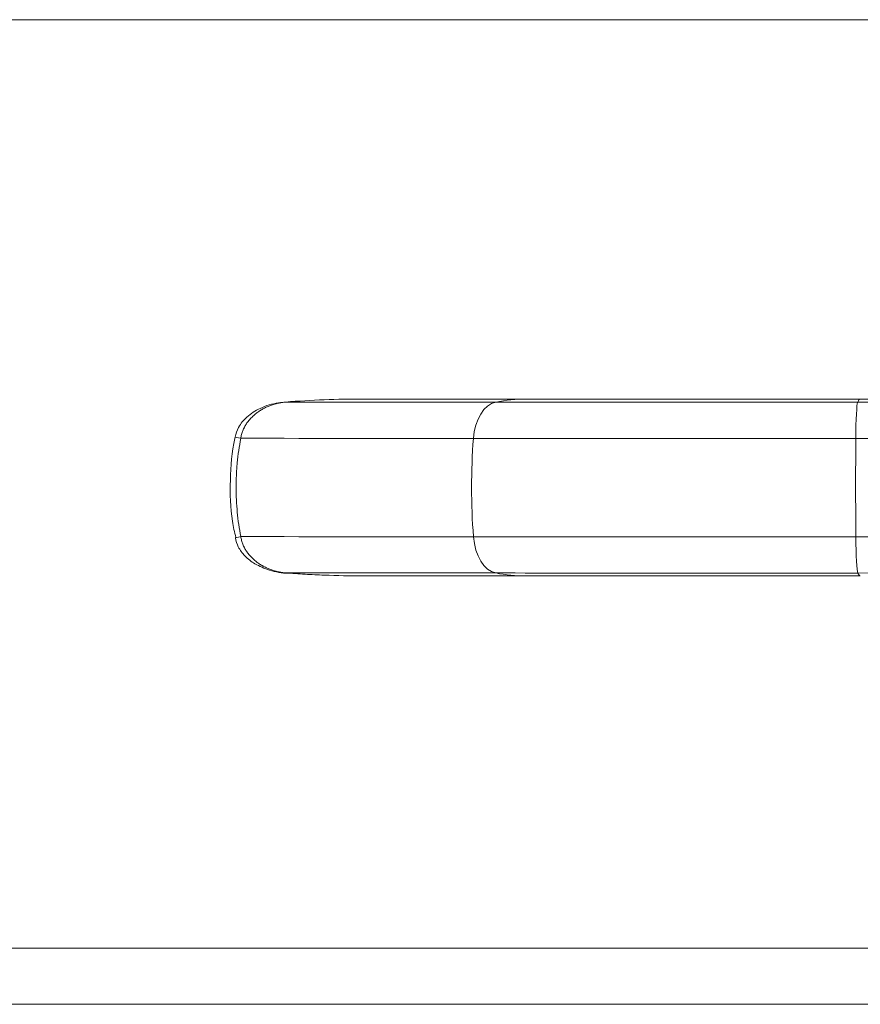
# Model space of a CAD drawing. Header units: millimetres. Extents: x 0 to 594, y 0 to 420.
# Tile 973 of 1056: x 226 to 234, y 274 to 283. Entities that reach past the tile are written whole.
import ezdxf

# ---------------------------------------------------------------- set-up
doc = ezdxf.new("R2010")
doc.units = ezdxf.units.MM
doc.layers.add('1', color=7, linetype='Continuous', true_color=0xffffff)

msp = doc.modelspace()

# ---------------------------------------------------------------- linework, layer by layer
at = {"layer": '1', "color": 155, "linetype": 'Continuous', "lineweight": 13}
for centre, major_axis, ratio, start_param, end_param in [((539.7783, 280.1026), (501.2727, 0.1444), 0.000811, 4.043097, 4.048225), ((234.8543, 279.6985), (6.2776, 0.0018), 0.000811, 4.008889, 4.619754), ((260.978, 280.107), (-501.2727, -0.1444), 0.000811, 1.517498, 1.623577), ((228.434, 279.3272), (-0.1472, 0.0288), 0.000562, 6.282876, 7.175093), ((539.7784, 279.7539), (501.6214, 0.1445), 0.000811, 4.042549, 4.048225), ((234.8544, 279.3498), (6.626, 0.0019), 0.000811, 4.010985, 4.62185), ((260.9781, 279.7583), (-501.6214, -0.1445), 0.000811, 1.517498, 1.623577), ((228.4342, 278.4182), (-0.1472, -0.0289), 0.00103, 0.007993, 0.891596), ((539.7786, 278.8087), (501.6214, 0.1445), 0.000811, 4.042549, 4.048225), ((234.8547, 278.4045), (6.626, 0.0019), 0.000811, 4.010985, 4.62185), ((260.9784, 278.813), (-501.6214, -0.1445), 0.000811, 1.517498, 1.623577), ((260.9785, 278.4643), (-501.2727, -0.1444), 0.000811, 1.517498, 1.623577), ((539.7787, 278.46), (501.2727, 0.1444), 0.000811, 4.043097, 4.048225), ((234.8548, 278.0558), (6.2776, 0.0018), 0.000811, 4.008889, 4.619754)]:
    msp.add_ellipse(centre, major_axis=major_axis, ratio=ratio, start_param=start_param, end_param=end_param, dxfattribs=at)
at = {"layer": '1', "color": 155, "linetype": 'Continuous', "lineweight": 18}
for centre, major_axis, ratio, start_param, end_param in [((230.8233, 279.2964), (0.0001, 0.4), 0.616008, 0.122199, 1.450657), ((231.0856, 275.8125), (0.0014, 3.91), 0.616008, 0.000223, 0.122199), ((234.2763, 279.2962), (-0.0001, 0.4), 0.052775, 0.121982, 1.450439), ((234.2997, 275.8123), (-0.001, 3.91), 0.052775, 0.000199, 0.121982), ((232.9697, 278.875), (0.0014, 3.91), 0.616008, 1.450657, 1.692995), ((234.4603, 278.8748), (-0.001, 3.91), 0.052775, 1.450439, 1.692778), ((230.8235, 278.4479), (0.0001, 0.4), 0.616008, 1.692995, 3.021453), ((234.2765, 278.4477), (-0.0001, 0.4), 0.052775, 1.692778, 3.021236), ((231.0839, 281.9325), (0.0014, 3.91), 0.616008, 3.021453, 3.141816), ((234.2979, 281.9323), (-0.001, 3.91), 0.052775, 3.021236, 3.141792)]:
    msp.add_ellipse(centre, major_axis=major_axis, ratio=ratio, start_param=start_param, end_param=end_param, dxfattribs=at)
for points, knots in [([(200.0162, 283.369), (206.5327, 283.3692), (213.0533, 283.369), (226.0958, 283.3692), (232.6181, 283.3691), (245.663, 283.369), (252.1854, 283.3689), (265.2307, 283.3688), (271.7532, 283.3687), (278.2758, 283.3687)], [0, 0, 0, 0, 0.25, 0.25, 0.5, 0.5, 0.75, 0.75, 1, 1, 1, 1]), ([(228.7734, 279.6922), (228.7504, 279.6916), (228.6662, 279.6849), (228.5347, 279.644), (228.4025, 279.561), (228.3189, 279.4611), (228.2953, 279.3894), (228.289, 279.3554)], [0, 0, 0, 0, 0.108338, 0.401108, 0.640212, 0.841942, 1, 1, 1, 1]), ([(229.5237, 279.723), (229.5214, 279.723), (229.3951, 279.723), (229.2688, 279.7206), (229.0209, 279.711), (228.8971, 279.7038), (228.7733, 279.6941)], [0, 0, 0, 0, 0.009411, 0.504705, 0.504705, 1, 1, 1, 1]), ([(234.2987, 279.7223), (234.0024, 279.7222), (233.4219, 279.7222), (232.5787, 279.7221), (231.7887, 279.7222), (231.3129, 279.7224), (231.0864, 279.7225)], [0, 0, 0, 0, 0.250012, 0.500016, 0.750012, 1, 1, 1, 1]), ([(287.3977, 279.7376), (283.9455, 279.7364), (276.9329, 279.7342), (266.352, 279.731), (255.663, 279.7279), (244.9759, 279.725), (237.857, 279.7232), (234.2987, 279.7223)], [0, 0, 0, 0, 0.195198, 0.396398, 0.597599, 0.798799, 1, 1, 1, 1]), ([(228.2873, 279.3559), (228.2863, 279.3517), (228.2545, 279.2174), (228.2355, 278.9459), (228.2416, 278.6245), (228.281, 278.4429), (228.2945, 278.3909)], [0, 0, 0, 0, 0.013438, 0.42608, 0.835052, 1, 1, 1, 1]), ([(228.2895, 278.39), (228.295, 278.3585), (228.315, 278.295), (228.3817, 278.2073), (228.4837, 278.1288), (228.625, 278.0723), (228.7432, 278.0445), (228.8106, 278.0505), (228.8178, 278.0513)], [0, 0, 0, 0, 0.136943, 0.29639, 0.476793, 0.700501, 0.967871, 1, 1, 1, 1]), ([(228.7737, 278.0515), (228.8356, 278.0467), (228.8976, 278.0425), (228.9906, 278.0372), (229.0216, 278.0355), (229.0836, 278.0326), (229.1146, 278.0312), (229.2682, 278.0254), (229.3908, 278.023), (229.5133, 278.023)], [0, 0, 0, 0, 0.251485, 0.251485, 0.377228, 0.377228, 0.502971, 0.502971, 1, 1, 1, 1]), ([(231.083, 278.0225), (231.3099, 278.0224), (231.7863, 278.0222), (232.5772, 278.0221), (233.4213, 278.0222), (234.0024, 278.0222), (234.2989, 278.0223)], [0, 0, 0, 0, 0.250012, 0.500016, 0.750012, 1, 1, 1, 1]), ([(278.2849, 274.4435), (271.6941, 274.4436), (265.1033, 274.4434), (251.9219, 274.4436), (245.3311, 274.4439), (235.4453, 274.4437), (232.1501, 274.4437), (225.56, 274.4439), (222.2651, 274.4442), (212.3808, 274.4438), (205.7928, 274.4439), (199.2062, 274.4438)], [0, 0, 0, 0, 0.25, 0.25, 0.5, 0.5, 0.625, 0.625, 0.75, 0.75, 1, 1, 1, 1]), ([(194.714, 273.9049), (195.0341, 273.9049), (195.3543, 273.9049), (196.6331, 273.9049), (197.5917, 273.9049), (199.509, 273.9049), (200.4677, 273.9049), (203.3439, 273.9049), (205.2614, 273.9049), (209.0967, 273.9049), (211.0145, 273.9049), (214.8503, 273.9049), (216.7683, 273.9049), (219.166, 273.9049), (219.6455, 273.9049), (220.6046, 273.9049), (221.0842, 273.9049), (222.5228, 273.9049), (223.482, 273.9049), (225.4002, 273.9049), (226.3594, 273.9049), (228.2777, 273.9049), (229.2369, 273.9049), (232.1144, 273.9049), (234.0328, 273.9049), (237.8696, 273.9049), (239.788, 273.9049), (243.6249, 273.9049), (245.5434, 273.9049), (249.3804, 273.9049), (251.2988, 273.9049), (254.1765, 273.9049), (255.6154, 273.9049), (257.0543, 273.9049), (258.0135, 273.9049), (258.4931, 273.9049), (260.8912, 273.9049), (262.8097, 273.9049), (266.6466, 273.9049), (268.5651, 273.9049), (274.3205, 273.9049), (278.1575, 273.9049), (282.8635, 273.9049), (283.7326, 273.9049), (284.6017, 273.9049)], [0, 0, 0, 0, 0.010691, 0.010691, 0.042702, 0.042702, 0.074712, 0.074712, 0.138732, 0.138732, 0.202753, 0.202753, 0.266773, 0.266773, 0.282778, 0.282778, 0.298784, 0.298784, 0.330794, 0.330794, 0.362804, 0.362804, 0.394814, 0.394814, 0.458835, 0.458835, 0.522855, 0.522855, 0.586876, 0.586876, 0.650896, 0.650896, 0.682907, 0.698912, 0.698912, 0.714917, 0.714917, 0.778937, 0.778937, 0.842958, 0.842958, 0.970999, 0.970999, 1, 1, 1, 1]), ([(284.6017, 273.9049), (283.7326, 273.9049), (282.8635, 273.9049), (278.1575, 273.9049), (274.3205, 273.9049), (268.5651, 273.9049), (266.6466, 273.9049), (262.8097, 273.9049), (260.8912, 273.9049), (258.4931, 273.9049), (258.0135, 273.9049), (257.0543, 273.9049), (255.6154, 273.9049), (254.1765, 273.9049), (251.2988, 273.9049), (249.3804, 273.9049), (245.5434, 273.9049), (243.6249, 273.9049), (239.788, 273.9049), (237.8696, 273.9049), (234.0328, 273.9049), (232.1144, 273.9049), (229.2369, 273.9049), (228.2777, 273.9049), (226.3594, 273.9049), (225.4002, 273.9049), (223.482, 273.9049), (222.5228, 273.9049), (221.0842, 273.9049), (220.6046, 273.9049), (219.6455, 273.9049), (219.166, 273.9049), (216.7683, 273.9049), (214.8503, 273.9049), (211.0145, 273.9049), (209.0967, 273.9049), (205.2614, 273.9049), (203.3439, 273.9049), (200.4677, 273.9049), (199.509, 273.9049), (197.5917, 273.9049), (196.6331, 273.9049), (195.3543, 273.9049), (195.0341, 273.9049), (194.714, 273.9049)], [0, 0, 0, 0, 0.029001, 0.029001, 0.157042, 0.157042, 0.221063, 0.221063, 0.285083, 0.285083, 0.301088, 0.301088, 0.317093, 0.349104, 0.349104, 0.413124, 0.413124, 0.477145, 0.477145, 0.541165, 0.541165, 0.605186, 0.605186, 0.637196, 0.637196, 0.669206, 0.669206, 0.701216, 0.701216, 0.717222, 0.717222, 0.733227, 0.733227, 0.797247, 0.797247, 0.861268, 0.861268, 0.925288, 0.925288, 0.957298, 0.957298, 0.989309, 0.989309, 1, 1, 1, 1])]:
    msp.add_open_spline(points, degree=3, knots=knots, dxfattribs=at)
at = {"layer": '1', "color": 155, "linetype": 'Continuous', "lineweight": 13}
for points, knots in [([(228.7733, 279.6941), (228.761, 279.6929), (228.7487, 279.6913), (228.7305, 279.6884), (228.7244, 279.6873), (228.7123, 279.685), (228.7062, 279.6837), (228.6881, 279.6796), (228.6643, 279.6735), (228.641, 279.6658), (228.618, 279.6574), (228.6066, 279.6529), (228.5842, 279.643), (228.5731, 279.6376), (228.5568, 279.629), (228.5514, 279.626), (228.5433, 279.6213), (228.5406, 279.6198), (228.5353, 279.6166), (228.5326, 279.6149), (228.5194, 279.6067), (228.5092, 279.5997), (228.4892, 279.585), (228.4796, 279.5773), (228.4609, 279.561), (228.4518, 279.5524), (228.4409, 279.5412), (228.4388, 279.5389), (228.4345, 279.5343), (228.4324, 279.532), (228.4262, 279.525), (228.4221, 279.5202), (228.4103, 279.5056), (228.403, 279.4955), (228.3892, 279.4746), (228.3828, 279.4638), (228.3755, 279.4499), (228.3741, 279.4471), (228.3713, 279.4414), (228.37, 279.4385), (228.366, 279.4299), (228.3635, 279.4241), (228.3566, 279.4065), (228.3526, 279.3945), (228.346, 279.3702), (228.3434, 279.3578), (228.3415, 279.3452)], [0, 0, 0, 0, 0.0625, 0.0625, 0.09375, 0.09375, 0.125, 0.125, 0.1875, 0.25, 0.25, 0.3125, 0.3125, 0.375, 0.375, 0.40625, 0.40625, 0.421875, 0.421875, 0.4375, 0.4375, 0.5, 0.5, 0.5625, 0.5625, 0.625, 0.625, 0.640625, 0.640625, 0.65625, 0.65625, 0.6875, 0.6875, 0.75, 0.75, 0.8125, 0.8125, 0.828125, 0.828125, 0.84375, 0.84375, 0.875, 0.875, 0.9375, 0.9375, 1, 1, 1, 1]), ([(228.3415, 279.3452), (228.3266, 279.267), (228.3154, 279.1884), (228.306, 279.0895), (228.3043, 279.0697), (228.3022, 279.0399), (228.3016, 279.03), (228.3004, 279.0101), (228.2978, 278.9606), (228.2966, 278.9111), (228.2967, 278.7925), (228.3005, 278.7137), (228.3156, 278.5565), (228.3268, 278.4781), (228.3418, 278.4)], [0, 0, 0, 0, 0.25, 0.25, 0.3125, 0.3125, 0.34375, 0.34375, 0.375, 0.5, 0.5, 0.75, 0.75, 1, 1, 1, 1]), ([(228.3418, 278.4), (228.3437, 278.3874), (228.3463, 278.375), (228.3529, 278.3507), (228.3569, 278.3387), (228.3638, 278.3212), (228.3663, 278.3154), (228.3702, 278.3068), (228.3716, 278.3039), (228.3744, 278.2982), (228.3758, 278.2954), (228.3832, 278.2814), (228.3896, 278.2706), (228.4034, 278.2496), (228.4108, 278.2395), (228.4227, 278.2249), (228.4267, 278.2201), (228.4351, 278.2107), (228.4394, 278.2061), (228.4524, 278.1926), (228.4615, 278.1841), (228.4801, 278.1679), (228.4898, 278.1602), (228.5096, 278.1456), (228.5199, 278.1387), (228.5356, 278.1288), (228.5436, 278.1241), (228.5517, 278.1195), (228.5571, 278.1165), (228.5599, 278.115), (228.5736, 278.1078), (228.5847, 278.1024), (228.6073, 278.0925), (228.6186, 278.0879), (228.6417, 278.0796), (228.6533, 278.0758), (228.6768, 278.0689), (228.6887, 278.0659), (228.7066, 278.0618), (228.7157, 278.0599), (228.7248, 278.0583), (228.7309, 278.0572), (228.7339, 278.0567), (228.7492, 278.0542), (228.7614, 278.0527), (228.7737, 278.0515)], [0, 0, 0, 0, 0.0625, 0.0625, 0.125, 0.125, 0.15625, 0.15625, 0.171875, 0.171875, 0.1875, 0.1875, 0.25, 0.25, 0.3125, 0.3125, 0.34375, 0.34375, 0.375, 0.375, 0.4375, 0.4375, 0.5, 0.5, 0.5625, 0.5625, 0.59375, 0.609375, 0.609375, 0.625, 0.625, 0.6875, 0.6875, 0.75, 0.75, 0.8125, 0.8125, 0.875, 0.875, 0.90625, 0.921875, 0.921875, 0.9375, 0.9375, 1, 1, 1, 1])]:
    msp.add_open_spline(points, degree=3, knots=knots, dxfattribs=at)
at = {"layer": '1', "color": 155, "linetype": 'Continuous', "lineweight": 18}
for points in [[(231.0864, 279.7225), (229.5235, 279.723)], [(229.5135, 278.023), (231.0831, 278.0225)]]:
    msp.add_open_spline(points, degree=1, dxfattribs=at)

doc.saveas('drawing.dxf')
